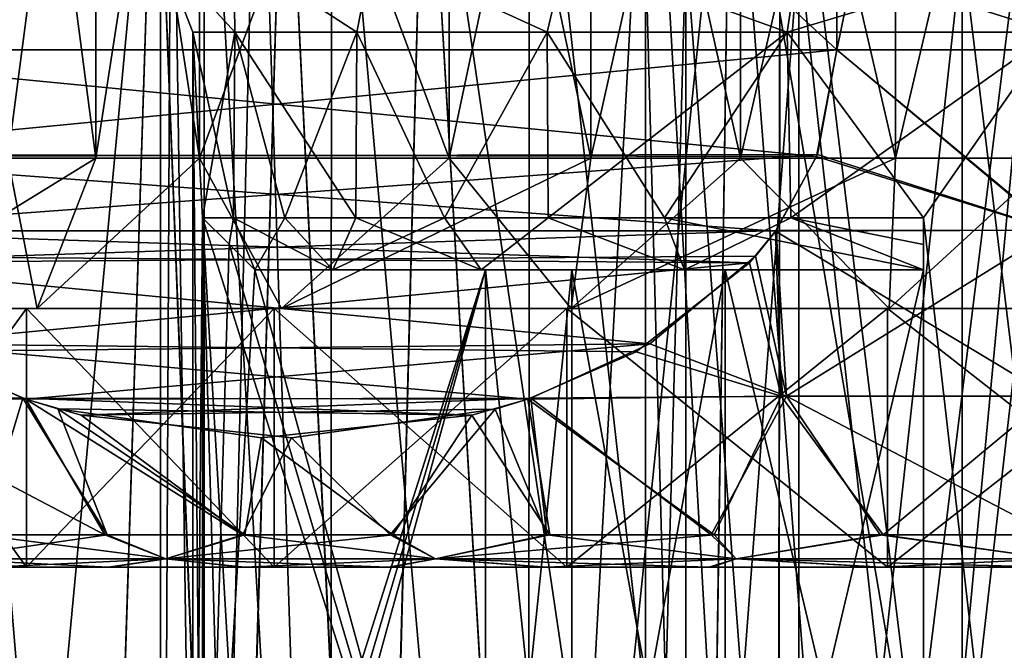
# Model space of a CAD drawing. Header units: metres. Extents: x -90 to 90, y -173 to 74.
# Tile 506 of 564: x 52.01 to 59.62, y 23.36 to 28.23. Entities that reach past the tile are written whole.
import ezdxf

# ---------------------------------------------------------------- set-up
doc = ezdxf.new("R2010")
doc.units = ezdxf.units.M
doc.layers.add('solid_509418_01', color=7, linetype='CONTINUOUS')

msp = doc.modelspace()

# ---------------------------------------------------------------- linework, layer by layer
at = {"layer": 'solid_509418_01'}
for points in [[(49.669872, 28, 7.892305), (58.330128, 36, 12.892304), (49.669872, 36, 7.892305)], [(49.669872, 28, 7.892305), (58.330128, 28, 12.892304), (58.330128, 36, 12.892304)], [(58.330128, 28, -12.892304), (49.669872, 36, -7.892305), (58.330128, 36, -12.892304)], [(58.330128, 28, -12.892304), (49.669872, 28, -7.892305), (49.669872, 36, -7.892305)], [(60, 28, 13), (60, 36, 13), (58.330128, 36, 12.892304)], [(58.330128, 28, 12.892304), (60, 28, 13), (58.330128, 36, 12.892304)], [(58.330128, 28, -12.892304), (58.330128, 36, -12.892304), (60, 36, -13)], [(60, 28, -13), (58.330128, 28, -12.892304), (60, 36, -13)], [(51.921394, 27.162001, 4.638391), (51.92123, 32.338001, 4.638105), (52.600082, 32.337997, 5.6586)], [(51.921291, 27.162001, -4.638212), (52.600166, 27.162001, -5.658709), (51.921726, 32.337997, -4.638971)], [(52.600281, 27.162003, 5.658859), (51.921394, 27.162001, 4.638391), (52.600082, 32.337997, 5.6586)], [(52.600166, 27.162001, -5.658709), (52.600639, 32.337997, -5.659327), (51.921726, 32.337997, -4.638971)], [(52.600281, 27.162003, 5.658859), (52.600082, 32.337997, 5.6586), (53.403477, 32.338001, 6.577569)], [(52.600166, 27.162001, -5.658709), (53.403587, 27.162001, -6.577681), (52.600639, 32.337997, -5.659327)], [(53.403709, 27.162001, 6.577804), (52.600281, 27.162003, 5.658859), (53.403477, 32.338001, 6.577569)], [(53.403587, 27.162001, -6.577681), (53.404068, 32.338001, -6.578163), (52.600639, 32.337997, -5.659327)], [(53.403709, 27.162001, 6.577804), (53.403477, 32.338001, 6.577569), (55.331738, 32.338001, 8.06138)], [(53.403587, 27.162001, -6.577681), (55.331936, 27.161999, -8.061497), (53.404068, 32.338001, -6.578163)], [(55.332092, 27.161999, 8.061587), (53.403709, 27.162001, 6.577804), (55.331738, 32.338001, 8.06138)], [(55.331936, 27.161999, -8.061497), (55.332489, 32.338001, -8.061817), (53.404068, 32.338001, -6.578163)], [(55.332092, 27.161999, 8.061587), (55.331738, 32.338001, 8.06138), (56.427032, 32.338001, 8.603049)], [(55.331936, 27.161999, -8.061497), (56.427277, 27.162001, -8.60315), (55.332489, 32.338001, -8.061817)], [(56.427448, 27.162001, 8.603221), (55.332092, 27.161999, 8.061587), (56.427032, 32.338001, 8.603049)], [(56.427277, 27.162001, -8.60315), (56.427856, 32.338001, -8.603392), (55.332489, 32.338001, -8.061817)], [(56.427448, 27.162001, 8.603221), (56.427032, 32.338001, 8.603049), (57.5839, 32.338001, 8.996721)], [(56.427277, 27.162001, -8.60315), (57.584179, 27.162001, -8.996797), (56.427856, 32.338001, -8.603392)], [(57.584358, 27.162001, 8.996844), (56.427448, 27.162001, 8.603221), (57.5839, 32.338001, 8.996721)], [(57.584179, 27.162001, -8.996797), (57.584755, 32.338001, -8.996951), (56.427856, 32.338001, -8.603392)], [(57.584358, 27.162001, 8.996844), (57.5839, 32.338001, 8.996721), (58.781506, 32.338001, 9.235465)], [(57.584179, 27.162001, -8.996797), (58.781818, 27.162001, -9.235506), (57.584755, 32.338001, -8.996951)], [(58.781998, 27.162001, 9.23553), (57.584358, 27.162001, 8.996844), (58.781506, 32.338001, 9.235465)], [(58.781818, 27.162001, -9.235506), (58.782372, 32.338001, -9.235579), (57.584755, 32.338001, -8.996951)], [(58.781998, 27.162001, 9.23553), (58.781506, 32.338001, 9.235465), (59.999569, 32.338001, 9.3155)], [(58.781818, 27.162001, -9.235506), (59.999912, 27.162001, -9.3155), (58.782372, 32.338001, -9.235579)], [(60.000088, 27.162001, 9.3155), (58.781998, 27.162001, 9.23553), (59.999569, 32.338001, 9.3155)], [(59.999912, 27.162001, -9.3155), (60.000431, 32.338001, -9.3155), (58.782372, 32.338001, -9.235579)], [(53.185318, 31, 1.081715), (53.43795, 13.8, 2.132757), (53.099998, 13.8)], [(53.185177, 31, -1.080829), (53.099998, 13.8), (53.43795, 13.8, -2.132757)], [(53.099998, 31, 0.000445), (53.185318, 31, 1.081715), (53.099998, 13.8)], [(53.185177, 31, -1.080829), (53.099998, 31, 0.000445), (53.099998, 13.8)], [(53.438923, 31, -2.135944), (53.185177, 31, -1.080829), (53.43795, 13.8, -2.132757)], [(53.185318, 31, 1.081715), (53.439205, 31, 2.136813), (53.43795, 13.8, 2.132757)], [(53.855694, 31, 3.139663), (54.418068, 13.8, 4.055875), (53.43795, 13.8, 2.132757)], [(53.439205, 31, 2.136813), (53.855694, 31, 3.139663), (53.43795, 13.8, 2.132757)], [(53.438923, 31, -2.135944), (53.43795, 13.8, -2.132757), (54.418068, 13.8, -4.055875)], [(53.855278, 31, -3.138854), (53.438923, 31, -2.135944), (54.418068, 13.8, -4.055875)], [(54.423149, 31.000002, -4.063094), (53.855278, 31, -3.138854), (54.418068, 13.8, -4.055875)], [(53.855694, 31, 3.139663), (54.423656, 31.000002, 4.063793), (54.418068, 13.8, 4.055875)], [(54.423656, 31.000002, 4.063793), (55.944126, 13.8, 5.581933), (54.418068, 13.8, 4.055875)], [(54.423149, 31.000002, -4.063094), (54.418068, 13.8, -4.055875), (55.944126, 13.8, -5.581933)], [(55.953003, 30.999994, -5.588542), (54.423149, 31.000002, -4.063094), (55.944126, 13.8, -5.581933)], [(54.423656, 31.000002, 4.063793), (55.953777, 30.999996, 5.589104), (55.944126, 13.8, 5.581933)], [(56.884823, 31.000002, 6.156758), (57.867241, 13.8, 6.56205), (55.944126, 13.8, 5.581933)], [(55.953777, 30.999996, 5.589104), (56.884823, 31.000002, 6.156758), (55.944126, 13.8, 5.581933)], [(55.953003, 30.999994, -5.588542), (55.944126, 13.8, -5.581933), (57.867241, 13.8, -6.56205)], [(56.883896, 31.000004, -6.15629), (55.953003, 30.999994, -5.588542), (57.867241, 13.8, -6.56205)], [(57.892029, 30.999996, -6.570118), (56.883896, 31.000004, -6.15629), (57.867241, 13.8, -6.56205)], [(56.884823, 31.000002, 6.156758), (57.892887, 30.999996, 6.570394), (57.867241, 13.8, 6.56205)], [(57.867241, 13.8, 6.56205), (60, 31, 6.9), (60, 13.8, 6.9)], [(57.892887, 30.999996, 6.570394), (60, 31, 6.9), (57.867241, 13.8, 6.56205)], [(57.892029, 30.999996, -6.570118), (57.867241, 13.8, -6.56205), (60, 13.8, -6.9)], [(57.892029, 30.999996, -6.570118), (60, 13.8, -6.9), (60, 31, -6.9)], [(51.692265, 15.961881, -6.384322), (51.382004, 30.5, -5.958874), (53.060799, 30.5, -7.85019)], [(52.593735, 15.961881, 7.411157), (53.060852, 30.5, 7.850239), (51.38205, 30.5, 5.958935)], [(51.689163, 15.961881, 6.38028), (52.593735, 15.961881, 7.411157), (51.38205, 30.5, 5.958935)], [(52.597412, 15.961881, -7.414829), (51.692265, 15.961881, -6.384322), (53.060799, 30.5, -7.85019)], [(52.593735, 15.961881, 7.411157), (53.625202, 15.961881, 8.315045), (53.060852, 30.5, 7.850239)], [(53.62952, 15.961881, -8.318354), (52.597412, 15.961881, -7.414829), (53.060799, 30.5, -7.85019)], [(53.62952, 15.961881, -8.318354), (53.060799, 30.5, -7.85019), (54.059074, 30.5, -8.630378)], [(53.625202, 15.961881, 8.315045), (54.059139, 30.5, 8.630422), (53.060852, 30.5, 7.850239)], [(53.625202, 15.961881, 8.315045), (54.765896, 15.961881, 9.076462), (54.059139, 30.5, 8.630422)], [(54.770065, 15.961881, -9.078865), (53.62952, 15.961881, -8.318354), (54.059074, 30.5, -8.630378)], [(54.770065, 15.961881, -9.078865), (54.059074, 30.5, -8.630378), (55.144958, 30.5, -9.284749)], [(54.765896, 15.961881, 9.076462), (55.145027, 30.5, 9.284785), (54.059139, 30.5, 8.630422)], [(54.765896, 15.961881, 9.076462), (55.996326, 15.961881, 9.682386), (55.145027, 30.5, 9.284785)], [(55.999039, 15.961881, -9.683507), (54.770065, 15.961881, -9.078865), (55.144958, 30.5, -9.284749)], [(55.999039, 15.961881, -9.683507), (55.144958, 30.5, -9.284749), (57.509415, 30.499996, -10.17718)], [(57.2948, 15.961881, 10.122248), (57.509468, 30.499996, 10.177193), (55.145027, 30.5, 9.284785)], [(55.996326, 15.961881, 9.682386), (57.2948, 15.961881, 10.122248), (55.145027, 30.5, 9.284785)], [(57.296467, 15.961881, -10.122693), (55.999039, 15.961881, -9.683507), (57.509415, 30.499996, -10.17718)], [(57.2948, 15.961881, 10.122248), (58.635685, 15.961881, 10.388294), (57.509468, 30.499996, 10.177193)], [(58.636555, 15.961881, -10.388408), (57.296467, 15.961881, -10.122693), (57.509415, 30.499996, -10.17718)], [(58.636555, 15.961881, -10.388408), (57.509415, 30.499996, -10.17718), (60, 30.5, -10.4775)], [(60, 15.961881, 10.4775), (60, 30.5, 10.4775), (57.509468, 30.499996, 10.177193)], [(58.635685, 15.961881, 10.388294), (60, 15.961881, 10.4775), (57.509468, 30.499996, 10.177193)], [(58.636555, 15.961881, -10.388408), (60, 30.5, -10.4775), (60, 15.961881, -10.4775)], [(56.849998, 28.799999), (56.849998, 17.299999), (57.162048, 17.299999, -1.366794)], [(57.162048, 28.799999, 1.366794), (57.162048, 17.299999, 1.366794), (56.849998, 17.299999)], [(56.849998, 28.799999), (57.162048, 28.799999, 1.366794), (56.849998, 17.299999)], [(57.162048, 28.799999, -1.366794), (56.849998, 28.799999), (57.162048, 17.299999, -1.366794)], [(57.162048, 28.799999, -1.366794), (57.162048, 17.299999, -1.366794), (58.035828, 17.299999, -2.462604)], [(57.162048, 28.799999, -1.366794), (58.035828, 17.299999, -2.462604), (58.035828, 28.799999, -2.462604)], [(58.035828, 28.799999, 2.462604), (58.035828, 17.299999, 2.462604), (57.162048, 17.299999, 1.366794)], [(57.162048, 28.799999, 1.366794), (58.035828, 28.799999, 2.462604), (57.162048, 17.299999, 1.366794)], [(58.035828, 28.799999, -2.462604), (58.035828, 17.299999, -2.462604), (59.299309, 17.299999, -3.071033)], [(58.035828, 28.799999, -2.462604), (59.299309, 17.299999, -3.071033), (59.299309, 28.799999, -3.071033)], [(59.299309, 28.799999, 3.071033), (59.299309, 17.299999, 3.071033), (58.035828, 17.299999, 2.462604)], [(58.035828, 28.799999, 2.462604), (59.299309, 28.799999, 3.071033), (58.035828, 17.299999, 2.462604)], [(59.299309, 28.799999, -3.071033), (59.299309, 17.299999, -3.071033), (60.700691, 17.299999, -3.071033)], [(59.299309, 28.799999, -3.071033), (60.700691, 17.299999, -3.071033), (60.700691, 28.799999, -3.071033)], [(60.700691, 28.799999, 3.071033), (60.700691, 17.299999, 3.071033), (59.299309, 17.299999, 3.071033)], [(59.299309, 28.799999, 3.071033), (60.700691, 28.799999, 3.071033), (59.299309, 17.299999, 3.071033)], [(53.11132, 28.753868, 0.990443), (53.349998, 28.136932), (53.675472, 28.136932, 2.054963)], [(53.11132, 28.753868, -0.990443), (53.675472, 28.136932, -2.054963), (53.349998, 28.136932)], [(53.11132, 28.753868, -0.990443), (53.349998, 28.136932), (53.11132, 28.753868, 0.990443)], [(53.11132, 28.753868, 0.990443), (53.675472, 28.136932, 2.054963), (53.669399, 28.753868, 2.891088)], [(53.669399, 28.753868, -2.891088), (53.675472, 28.136932, -2.054963), (53.11132, 28.753868, -0.990443)], [(53.669399, 28.753868, 2.891088), (53.675472, 28.136932, 2.054963), (54.620037, 28.136932, 3.908772)], [(53.669399, 28.753868, 2.891088), (54.620037, 28.136932, 3.908772), (54.740349, 28.753868, 4.557515)], [(53.669399, 28.753868, -2.891088), (54.620037, 28.136932, -3.908772), (53.675472, 28.136932, -2.054963)], [(54.740349, 28.753868, -4.557515), (54.620037, 28.136932, -3.908772), (53.669399, 28.753868, -2.891088)], [(54.740349, 28.753868, 4.557515), (54.620037, 28.136932, 3.908772), (56.091228, 28.136932, 5.379963)], [(54.740349, 28.753868, -4.557515), (56.091228, 28.136932, -5.379963), (54.620037, 28.136932, -3.908772)], [(54.740349, 28.753868, 4.557515), (56.091228, 28.136932, 5.379963), (56.2374, 28.753868, 5.854719)], [(56.2374, 28.753868, -5.854719), (56.091228, 28.136932, -5.379963), (54.740349, 28.753868, -4.557515)], [(56.2374, 28.753868, 5.854719), (56.091228, 28.136932, 5.379963), (57.945038, 28.136932, 6.324526)], [(56.2374, 28.753868, -5.854719), (57.945038, 28.136932, -6.324526), (56.091228, 28.136932, -5.379963)], [(56.2374, 28.753868, 5.854719), (57.945038, 28.136932, 6.324526), (58.039276, 28.753868, 6.677609)], [(58.039276, 28.753868, -6.677609), (57.945038, 28.136932, -6.324526), (56.2374, 28.753868, -5.854719)], [(58.039276, 28.753868, 6.677609), (57.945038, 28.136932, 6.324526), (60, 28.136932, 6.65)], [(60, 28.753868, -6.959518), (60, 28.136932, -6.65), (57.945038, 28.136932, -6.324526)], [(60, 28.753868, -6.959518), (57.945038, 28.136932, -6.324526), (58.039276, 28.753868, -6.677609)], [(58.039276, 28.753868, 6.677609), (60, 28.136932, 6.65), (60, 28.753868, 6.959518)], [(53.425617, 19.399994, 1), (53.349998, 28.136932), (53.349998, 17.963068)], [(53.425617, 26.700006, -1), (53.349998, 17.963068), (53.349998, 28.136932)], [(53.664326, 26.700006, 2.020334), (53.675472, 28.136932, 2.054963), (53.349998, 28.136932)], [(53.425617, 19.399994, 1), (53.425617, 26.700006, 1), (53.349998, 28.136932)], [(53.664326, 26.700006, 2.020334), (53.349998, 28.136932), (53.425617, 26.700006, 1)], [(53.425617, 26.700006, -1), (53.349998, 28.136932), (53.675472, 28.136932, -2.054963)], [(53.664314, 26.700006, -2.020291), (53.425617, 26.700006, -1), (53.675472, 28.136932, -2.054963)], [(54.063164, 26.700006, -2.996078), (53.664314, 26.700006, -2.020291), (53.675472, 28.136932, -2.054963)], [(53.664326, 26.700006, 2.020334), (54.06319, 26.700006, 2.99613), (53.675472, 28.136932, 2.054963)], [(54.611973, 26.700006, 3.897648), (54.620037, 28.136932, 3.908772), (53.675472, 28.136932, 2.054963)], [(54.06319, 26.700006, 2.99613), (54.611973, 26.700006, 3.897648), (53.675472, 28.136932, 2.054963)], [(54.063164, 26.700006, -2.996078), (53.675472, 28.136932, -2.054963), (54.620037, 28.136932, -3.908772)], [(54.611942, 26.700006, -3.897608), (54.063164, 26.700006, -2.996078), (54.620037, 28.136932, -3.908772)], [(55.295723, 26.700006, -4.700242), (54.611942, 26.700006, -3.897608), (54.620037, 28.136932, -3.908772)], [(54.611973, 26.700006, 3.897648), (55.295746, 26.700006, 4.700264), (54.620037, 28.136932, 3.908772)], [(55.295746, 26.700006, 4.700264), (56.091228, 28.136932, 5.379963), (54.620037, 28.136932, 3.908772)], [(55.295723, 26.700006, -4.700242), (54.620037, 28.136932, -3.908772), (56.091228, 28.136932, -5.379963)], [(56.097614, 26.700006, -5.384596), (55.295723, 26.700006, -4.700242), (56.091228, 28.136932, -5.379963)], [(55.295746, 26.700006, 4.700264), (56.09763, 26.700006, 5.384609), (56.091228, 28.136932, 5.379963)], [(56.997791, 26.700006, 5.933737), (57.945038, 28.136932, 6.324526), (56.091228, 28.136932, 5.379963)], [(56.09763, 26.700006, 5.384609), (56.997791, 26.700006, 5.933737), (56.091228, 28.136932, 5.379963)], [(56.097614, 26.700006, -5.384596), (56.091228, 28.136932, -5.379963), (57.945038, 28.136932, -6.324526)], [(56.997776, 26.700006, -5.933731), (56.097614, 26.700006, -5.384596), (57.945038, 28.136932, -6.324526)], [(57.973438, 26.700006, -6.333683), (56.997776, 26.700006, -5.933731), (57.945038, 28.136932, -6.324526)], [(56.997791, 26.700006, 5.933737), (57.973446, 26.700006, 6.333686), (57.945038, 28.136932, 6.324526)], [(59, 26.700006, 6.574382), (60, 28.136932, 6.65), (57.945038, 28.136932, 6.324526)], [(57.973446, 26.700006, 6.333686), (59, 26.700006, 6.574382), (57.945038, 28.136932, 6.324526)], [(57.973438, 26.700006, -6.333683), (57.945038, 28.136932, -6.324526), (60, 28.136932, -6.65)], [(57.973438, 26.700006, -6.333683), (60, 28.136932, -6.65), (59, 26.700006, -6.574382)], [(59, 26.700006, 6.574382), (60, 17.963068, 6.65), (60, 28.136932, 6.65)], [(59, 19.399994, -6.574382), (60, 28.136932, -6.65), (60, 17.963068, -6.65)], [(59, 19.399994, -6.574382), (59, 26.700006, -6.574382), (60, 28.136932, -6.65)], [(49.826874, 27.17421, 7.982948), (58.330128, 28, 12.892304), (49.669872, 28, 7.892305)], [(58.173267, 27.174551, -12.801743), (49.669872, 28, -7.892305), (58.330128, 28, -12.892304)], [(49.820816, 27.190025, -7.979452), (49.669872, 28, -7.892305), (58.173267, 27.174551, -12.801743)], [(58.178989, 27.189516, 12.805046), (58.330128, 28, 12.892304), (49.826874, 27.17421, 7.982948)], [(59.995228, 26.60667, -12.80194), (58.173267, 27.174551, -12.801743), (58.330128, 28, -12.892304)], [(58.178989, 27.189516, 12.805046), (60.004772, 26.60667, 12.80194), (58.330128, 28, 12.892304)], [(60.004772, 26.60667, 12.80194), (60, 28, 13), (58.330128, 28, 12.892304)], [(59.995228, 26.60667, -12.80194), (58.330128, 28, -12.892304), (60, 28, -13)], [(49.820816, 27.190025, -7.979452), (58.173267, 27.174551, -12.801743), (57.856495, 26.598705, -12.618853)], [(49.820816, 27.190025, -7.979452), (57.856495, 26.598705, -12.618853), (50.139805, 26.604099, -8.16362)], [(58.178989, 27.189516, 12.805046), (49.826874, 27.17421, 7.982948), (50.143372, 26.598894, 8.165679)], [(58.178989, 27.189516, 12.805046), (50.143372, 26.598894, 8.165679), (57.860184, 26.604078, 12.620982)], [(59.995228, 26.60667, -12.80194), (57.856495, 26.598705, -12.618853), (58.173267, 27.174551, -12.801743)], [(58.178989, 27.189516, 12.805046), (57.860184, 26.604078, 12.620982), (60.004772, 26.60667, 12.80194)], [(51.921291, 27.162001, -4.638212), (50.709175, 26, -4.842931), (52.147121, 26, -6.936195)], [(52.600281, 27.162003, 5.658859), (52.147243, 26, 6.936333), (50.709274, 26, 4.843123)], [(52.600281, 27.162003, 5.658859), (50.709274, 26, 4.843123), (51.921394, 27.162001, 4.638391)], [(51.921291, 27.162001, -4.638212), (52.147121, 26, -6.936195), (52.600166, 27.162001, -5.658709)], [(53.403587, 27.162001, -6.577681), (52.147121, 26, -6.936195), (54.036285, 26, -8.614626)], [(52.600166, 27.162001, -5.658709), (52.147121, 26, -6.936195), (53.403587, 27.162001, -6.577681)], [(53.403709, 27.162001, 6.577804), (52.147243, 26, 6.936333), (52.600281, 27.162003, 5.658859)], [(53.403709, 27.162001, 6.577804), (54.036434, 26, 8.614727), (52.147243, 26, 6.936333)], [(53.403587, 27.162001, -6.577681), (54.036285, 26, -8.614626), (55.331936, 27.161999, -8.061497)], [(55.332092, 27.161999, 8.061587), (54.036434, 26, 8.614727), (53.403709, 27.162001, 6.577804)], [(55.331936, 27.161999, -8.061497), (54.036285, 26, -8.614626), (56.276524, 26, -9.793424)], [(56.427448, 27.162001, 8.603221), (56.276699, 26, 9.79349), (54.036434, 26, 8.614727)], [(56.427448, 27.162001, 8.603221), (54.036434, 26, 8.614727), (55.332092, 27.161999, 8.061587)], [(55.331936, 27.161999, -8.061497), (56.276524, 26, -9.793424), (56.427277, 27.162001, -8.60315)], [(57.584179, 27.162001, -8.996797), (56.276524, 26, -9.793424), (58.734268, 26, -10.400743)], [(56.427277, 27.162001, -8.60315), (56.276524, 26, -9.793424), (57.584179, 27.162001, -8.996797)], [(58.781998, 27.162001, 9.23553), (58.734447, 26, 10.400765), (56.276699, 26, 9.79349)], [(57.584358, 27.162001, 8.996844), (56.276699, 26, 9.79349), (56.427448, 27.162001, 8.603221)], [(58.781998, 27.162001, 9.23553), (56.276699, 26, 9.79349), (57.584358, 27.162001, 8.996844)], [(57.584179, 27.162001, -8.996797), (58.734268, 26, -10.400743), (58.781818, 27.162001, -9.235506)], [(59.999912, 27.162001, -9.3155), (58.734268, 26, -10.400743), (61.265553, 26, -10.400765)], [(58.781818, 27.162001, -9.235506), (58.734268, 26, -10.400743), (59.999912, 27.162001, -9.3155)], [(60.000088, 27.162001, 9.3155), (61.265732, 26, 10.400743), (58.734447, 26, 10.400765)], [(60.000088, 27.162001, 9.3155), (58.734447, 26, 10.400765), (58.781998, 27.162001, 9.23553)], [(53.425617, 26.700006, -1), (53.425617, 19.399994, -1), (53.349998, 17.963068)], [(53.63131, 26.496727, 1), (53.425617, 26.700006, 1), (53.425617, 19.399994, 1)], [(53.664326, 26.700006, 2.020334), (53.425617, 26.700006, 1), (53.63131, 26.496727, 1)], [(53.631088, 19.603056, -1), (53.425617, 19.399994, -1), (53.425617, 26.700006, -1)], [(53.631184, 26.496851, -1), (53.425617, 26.700006, -1), (53.664314, 26.700006, -2.020291)], [(55.612518, 19.799999, -1), (53.830517, 19.799999, -1), (53.425617, 26.700006, -1)], [(53.631088, 19.603056, -1), (53.425617, 26.700006, -1), (53.830517, 19.799999, -1)], [(53.631184, 26.496851, -1), (55.612518, 19.799999, -1), (53.425617, 26.700006, -1)], [(53.631184, 26.496851, -1), (53.664314, 26.700006, -2.020291), (53.830517, 26.299999, -1)], [(53.63131, 26.496727, 1), (53.830517, 26.299999, 1), (53.664326, 26.700006, 2.020334)], [(53.830517, 26.299999, -1), (53.664314, 26.700006, -2.020291), (54.063164, 26.700006, -2.996078)], [(54.43433, 26.299999, 2.843435), (54.06319, 26.700006, 2.99613), (53.664326, 26.700006, 2.020334)], [(54.43433, 26.299999, 2.843435), (53.664326, 26.700006, 2.020334), (53.830517, 26.299999, 1)], [(53.830517, 26.299999, -1), (54.063164, 26.700006, -2.996078), (54.434277, 26.299999, -2.843322)], [(54.434277, 26.299999, -2.843322), (54.063164, 26.700006, -2.996078), (54.611942, 26.700006, -3.897608)], [(54.43433, 26.299999, 2.843435), (54.611973, 26.700006, 3.897648), (54.06319, 26.700006, 2.99613)], [(54.434277, 26.299999, -2.843322), (54.611942, 26.700006, -3.897608), (55.295723, 26.700006, -4.700242)], [(54.434277, 26.299999, -2.843322), (55.295723, 26.700006, -4.700242), (55.579052, 26.299999, -4.417811)], [(55.579155, 26.299999, 4.417914), (54.611973, 26.700006, 3.897648), (54.43433, 26.299999, 2.843435)], [(55.579155, 26.299999, 4.417914), (55.295746, 26.700006, 4.700264), (54.611973, 26.700006, 3.897648)], [(55.579052, 26.299999, -4.417811), (55.295723, 26.700006, -4.700242), (56.097614, 26.700006, -5.384596)], [(55.579155, 26.299999, 4.417914), (56.09763, 26.700006, 5.384609), (55.295746, 26.700006, 4.700264)], [(55.579052, 26.299999, -4.417811), (56.097614, 26.700006, -5.384596), (57.151707, 26.299999, -5.563205)], [(57.151794, 26.299999, 5.563251), (56.09763, 26.700006, 5.384609), (55.579155, 26.299999, 4.417914)], [(57.151707, 26.299999, -5.563205), (56.097614, 26.700006, -5.384596), (56.997776, 26.700006, -5.933731)], [(57.151794, 26.299999, 5.563251), (56.997791, 26.700006, 5.933737), (56.09763, 26.700006, 5.384609)], [(57.151707, 26.299999, -5.563205), (56.997776, 26.700006, -5.933731), (57.973438, 26.700006, -6.333683)], [(59, 26.299999, 6.169481), (57.973446, 26.700006, 6.333686), (56.997791, 26.700006, 5.933737)], [(59, 26.299999, 6.169481), (56.997791, 26.700006, 5.933737), (57.151794, 26.299999, 5.563251)], [(57.151707, 26.299999, -5.563205), (57.973438, 26.700006, -6.333683), (59, 26.299999, -6.169481)], [(57.973438, 26.700006, -6.333683), (59, 26.700006, -6.574382), (59, 26.495998, -6.367952)], [(59, 26.495998, -6.367952), (59, 26.299999, -6.169481), (57.973438, 26.700006, -6.333683)], [(59, 26.49575, 6.367701), (59, 26.700006, 6.574382), (57.973446, 26.700006, 6.333686)], [(59, 26.49575, 6.367701), (57.973446, 26.700006, 6.333686), (59, 26.299999, 6.169481)], [(59, 26.700006, 6.574382), (59, 19.399994, 6.574382), (60, 17.963068, 6.65)], [(59, 19.604002, 6.367952), (59, 19.399994, 6.574382), (59, 26.700006, 6.574382)], [(59, 19.799999, 4.387482), (59, 19.799999, 6.169481), (59, 26.700006, 6.574382)], [(59, 19.604002, 6.367952), (59, 26.700006, 6.574382), (59, 19.799999, 6.169481)], [(59, 26.49575, 6.367701), (59, 19.799999, 4.387482), (59, 26.700006, 6.574382)], [(59, 26.495998, -6.367952), (59, 26.700006, -6.574382), (59, 19.399994, -6.574382)], [(50.139805, 26.604099, -8.16362), (57.856495, 26.598705, -12.618853), (57.655529, 26.352173, -12.502825)], [(50.297344, 26.405472, -8.254576), (50.139805, 26.604099, -8.16362), (57.655529, 26.352173, -12.502825)], [(57.860184, 26.604078, 12.620982), (50.143372, 26.598894, 8.165679), (50.343479, 26.353275, 8.281211)], [(57.701805, 26.404497, 12.529544), (57.860184, 26.604078, 12.620982), (50.343479, 26.353275, 8.281211)], [(57.655529, 26.352173, -12.502825), (57.856495, 26.598705, -12.618853), (57.898895, 25.321339, -12.039982)], [(57.701805, 26.404497, 12.529544), (57.939632, 25.321339, 12.04702), (57.860184, 26.604078, 12.620982)], [(59.995228, 26.60667, -12.80194), (59.979328, 25.321339, -12.221922), (57.856495, 26.598705, -12.618853)], [(57.856495, 26.598705, -12.618853), (59.979328, 25.321339, -12.221922), (57.898895, 25.321339, -12.039982)], [(57.860184, 26.604078, 12.620982), (57.939632, 25.321339, 12.04702), (60.004772, 26.60667, 12.80194)], [(60.004772, 26.60667, 12.80194), (57.939632, 25.321339, 12.04702), (60.020672, 25.321339, 12.221922)], [(53.63131, 26.496727, 1), (53.425617, 19.399994, 1), (53.830517, 26.299999, 1)], [(53.631184, 26.496851, -1), (53.830517, 26.299999, -1), (55.612518, 19.799999, -1)], [(59, 26.495998, -6.367952), (59, 19.399994, -6.574382), (59, 26.299999, -6.169481)], [(59, 26.49575, 6.367701), (59, 26.299999, 6.169481), (59, 19.799999, 4.387482)], [(51.115311, 25.727339, -8.72683), (50.297344, 26.405472, -8.254576), (57.655529, 26.352173, -12.502825)], [(56.882854, 25.726233, 12.056722), (57.701805, 26.404497, 12.529544), (50.343479, 26.353275, 8.281211)], [(56.882854, 25.726233, 12.056722), (50.343479, 26.353275, 8.281211), (51.218288, 25.667105, 8.786283)], [(51.115311, 25.727339, -8.72683), (57.655529, 26.352173, -12.502825), (56.779255, 25.66572, -11.996909)], [(56.779255, 25.66572, -11.996909), (57.655529, 26.352173, -12.502825), (57.898895, 25.321339, -12.039982)], [(56.882854, 25.726233, 12.056722), (57.939632, 25.321339, 12.04702), (57.701805, 26.404497, 12.529544)], [(55.612518, 26.299999, 1), (53.830517, 26.299999, 1), (53.425617, 19.399994, 1)], [(53.6311, 19.603064, 1), (55.612518, 26.299999, 1), (53.425617, 19.399994, 1)], [(53.6311, 19.603064, 1), (53.830517, 19.799999, 1), (55.612518, 26.299999, 1)], [(55.612518, 26.299999, -1), (53.830517, 26.299999, -1), (54.434277, 26.299999, -2.843322)], [(55.612518, 19.799999, -1), (53.830517, 26.299999, -1), (55.612518, 26.299999, -1)], [(56.281666, 26.299999, 2.53456), (54.43433, 26.299999, 2.843435), (53.830517, 26.299999, 1)], [(55.612518, 26.299999, 1), (56.281666, 26.299999, 2.53456), (53.830517, 26.299999, 1)], [(55.612518, 19.799999, 1), (55.612518, 26.299999, 1), (53.830517, 19.799999, 1)], [(57.465439, 26.299999, -3.718333), (54.434277, 26.299999, -2.843322), (55.579052, 26.299999, -4.417811)], [(56.281666, 26.299999, -2.53456), (55.612518, 26.299999, -1), (54.434277, 26.299999, -2.843322)], [(57.465439, 26.299999, -3.718333), (56.281666, 26.299999, -2.53456), (54.434277, 26.299999, -2.843322)], [(59, 26.299999, 4.387482), (55.579155, 26.299999, 4.417914), (54.43433, 26.299999, 2.843435)], [(57.465439, 26.299999, 3.718333), (59, 26.299999, 4.387482), (54.43433, 26.299999, 2.843435)], [(56.281666, 26.299999, 2.53456), (57.465439, 26.299999, 3.718333), (54.43433, 26.299999, 2.843435)], [(59, 26.299999, -4.387482), (55.579052, 26.299999, -4.417811), (57.151707, 26.299999, -5.563205)], [(59, 26.299999, -4.387482), (57.465439, 26.299999, -3.718333), (55.579052, 26.299999, -4.417811)], [(59, 26.299999, 6.169481), (57.151794, 26.299999, 5.563251), (55.579155, 26.299999, 4.417914)], [(59, 26.299999, 4.387482), (59, 26.299999, 6.169481), (55.579155, 26.299999, 4.417914)], [(55.612518, 19.799999, -1), (55.612518, 26.299999, -1), (56.281666, 26.299999, -2.53456)], [(55.612518, 19.799999, -1), (56.281666, 26.299999, -2.53456), (56.281666, 19.799999, -2.53456)], [(56.281666, 19.799999, 2.53456), (56.281666, 26.299999, 2.53456), (55.612518, 26.299999, 1)], [(56.281666, 19.799999, 2.53456), (55.612518, 26.299999, 1), (55.612518, 19.799999, 1)], [(56.281666, 19.799999, -2.53456), (56.281666, 26.299999, -2.53456), (57.465439, 26.299999, -3.718333)], [(56.281666, 19.799999, -2.53456), (57.465439, 26.299999, -3.718333), (57.465439, 19.799999, -3.718333)], [(57.465439, 19.799999, 3.718333), (57.465439, 26.299999, 3.718333), (56.281666, 26.299999, 2.53456)], [(57.465439, 19.799999, 3.718333), (56.281666, 26.299999, 2.53456), (56.281666, 19.799999, 2.53456)], [(59, 26.299999, -4.387482), (57.151707, 26.299999, -5.563205), (59, 26.299999, -6.169481)], [(57.465439, 19.799999, -3.718333), (57.465439, 26.299999, -3.718333), (59, 26.299999, -4.387482)], [(57.465439, 19.799999, -3.718333), (59, 26.299999, -4.387482), (59, 19.799999, -4.387482)], [(59, 19.799999, 4.387482), (59, 26.299999, 4.387482), (57.465439, 26.299999, 3.718333)], [(59, 19.799999, 4.387482), (57.465439, 26.299999, 3.718333), (57.465439, 19.799999, 3.718333)], [(59, 26.299999, -4.387482), (59, 26.299999, -6.169481), (59, 19.399994, -6.574382)], [(59, 19.60425, -6.367701), (59, 26.299999, -4.387482), (59, 19.399994, -6.574382)], [(59, 19.799999, -4.387482), (59, 26.299999, -4.387482), (59, 19.799999, -6.169481)], [(59, 19.60425, -6.367701), (59, 19.799999, -6.169481), (59, 26.299999, -4.387482)], [(59, 19.799999, 4.387482), (59, 26.299999, 6.169481), (59, 26.299999, 4.387482)], [(50.614326, 26, -4.926338), (50.614326, 24, -4.926338), (52.066032, 24, -7.029331)], [(50.614326, 26, -4.926338), (52.066032, 24, -7.029331), (52.066032, 26, -7.029331)], [(52.066032, 26, 7.029331), (52.066032, 24, 7.029331), (50.614326, 24, 4.926338)], [(50.614326, 26, 4.926338), (52.066032, 26, 7.029331), (50.614326, 24, 4.926338)], [(52.147243, 26, 6.936333), (52.066032, 26, 7.029331), (50.614326, 26, 4.926338)], [(50.709274, 26, 4.843123), (52.147243, 26, 6.936333), (50.614326, 26, 4.926338)], [(52.147121, 26, -6.936195), (50.614326, 26, -4.926338), (52.066032, 26, -7.029331)], [(52.147121, 26, -6.936195), (50.709175, 26, -4.842931), (50.614326, 26, -4.926338)], [(52.066032, 26, -7.029331), (52.066032, 24, -7.029331), (53.978775, 24, -8.723756)], [(52.066032, 26, -7.029331), (53.978775, 24, -8.723756), (53.978775, 26, -8.723756)], [(53.978775, 26, 8.723756), (53.978775, 24, 8.723756), (52.066032, 24, 7.029331)], [(52.066032, 26, 7.029331), (53.978775, 26, 8.723756), (52.066032, 24, 7.029331)], [(54.036434, 26, 8.614727), (53.978775, 26, 8.723756), (52.066032, 26, 7.029331)], [(52.147243, 26, 6.936333), (54.036434, 26, 8.614727), (52.066032, 26, 7.029331)], [(54.036285, 26, -8.614626), (52.066032, 26, -7.029331), (53.978775, 26, -8.723756)], [(54.036285, 26, -8.614626), (52.147121, 26, -6.936195), (52.066032, 26, -7.029331)], [(53.978775, 26, -8.723756), (53.978775, 24, -8.723756), (56.241386, 24, -9.911188)], [(53.978775, 26, -8.723756), (56.241386, 24, -9.911188), (56.241386, 26, -9.911188)], [(56.241386, 26, 9.911188), (56.241386, 24, 9.911188), (53.978775, 24, 8.723756)], [(53.978775, 26, 8.723756), (56.241386, 26, 9.911188), (53.978775, 24, 8.723756)], [(56.276699, 26, 9.79349), (56.241386, 26, 9.911188), (53.978775, 26, 8.723756)], [(54.036434, 26, 8.614727), (56.276699, 26, 9.79349), (53.978775, 26, 8.723756)], [(56.276524, 26, -9.793424), (53.978775, 26, -8.723756), (56.241386, 26, -9.911188)], [(56.276524, 26, -9.793424), (54.036285, 26, -8.614626), (53.978775, 26, -8.723756)], [(56.241386, 26, -9.911188), (56.241386, 24, -9.911188), (58.722385, 24, -10.522661)], [(56.241386, 26, -9.911188), (58.722385, 24, -10.522661), (58.722385, 26, -10.522661)], [(58.722385, 26, 10.522661), (58.722385, 24, 10.522661), (56.241386, 24, 9.911188)], [(56.241386, 26, 9.911188), (58.722385, 26, 10.522661), (56.241386, 24, 9.911188)], [(58.734447, 26, 10.400765), (58.722385, 26, 10.522661), (56.241386, 26, 9.911188)], [(56.276699, 26, 9.79349), (58.734447, 26, 10.400765), (56.241386, 26, 9.911188)], [(58.734268, 26, -10.400743), (56.241386, 26, -9.911188), (58.722385, 26, -10.522661)], [(58.734268, 26, -10.400743), (56.276524, 26, -9.793424), (56.241386, 26, -9.911188)], [(58.722385, 26, -10.522661), (58.722385, 24, -10.522661), (61.277615, 24, -10.522661)], [(58.722385, 26, -10.522661), (61.277615, 24, -10.522661), (61.277615, 26, -10.522661)], [(61.277615, 26, 10.522661), (61.277615, 24, 10.522661), (58.722385, 24, 10.522661)], [(58.722385, 26, 10.522661), (61.277615, 26, 10.522661), (58.722385, 24, 10.522661)], [(58.734447, 26, 10.400765), (61.277615, 26, 10.522661), (58.722385, 26, 10.522661)], [(61.265553, 26, -10.400765), (58.722385, 26, -10.522661), (61.277615, 26, -10.522661)], [(61.265553, 26, -10.400765), (58.734268, 26, -10.400743), (58.722385, 26, -10.522661)], [(58.734447, 26, 10.400765), (61.265732, 26, 10.400743), (61.277615, 26, 10.522661)], [(51.115311, 25.727339, -8.72683), (52.036346, 25.305866, -9.258588), (50.610809, 25.321339, -7.824248)], [(51.115311, 25.727339, -8.72683), (55.940144, 25.29814, -11.512447), (52.036346, 25.305866, -9.258588)], [(51.115311, 25.727339, -8.72683), (56.779255, 25.66572, -11.996909), (55.940144, 25.29814, -11.512447)], [(51.218288, 25.667105, 8.786283), (50.629845, 25.321339, 7.847036), (52.059387, 25.298288, 9.271892)], [(56.882854, 25.726233, 12.056722), (51.218288, 25.667105, 8.786283), (52.059387, 25.298288, 9.271892)], [(56.882854, 25.726233, 12.056722), (52.059387, 25.298288, 9.271892), (55.963261, 25.305733, 11.525795)], [(56.779255, 25.66572, -11.996909), (57.898895, 25.321339, -12.039982), (55.940144, 25.29814, -11.512447)], [(56.882854, 25.726233, 12.056722), (55.963261, 25.305733, 11.525795), (57.939632, 25.321339, 12.04702)], [(51.718102, 24.25, -7.698225), (50.610809, 25.321339, -7.824248), (52.036346, 25.305866, -9.258588)], [(50.629845, 25.321339, 7.847036), (51.702408, 24.25, 7.681309), (52.670212, 24.25, 8.609687)], [(52.059387, 25.298288, 9.271892), (50.629845, 25.321339, 7.847036), (52.670212, 24.25, 8.609687)], [(52.68787, 24.25, -8.624689), (51.718102, 24.25, -7.698225), (52.036346, 25.305866, -9.258588)], [(52.036346, 25.305866, -9.258588), (55.940144, 25.29814, -11.512447), (55.50819, 25.175964, -11.26306)], [(52.036346, 25.305866, -9.258588), (55.50819, 25.175964, -11.26306), (52.30835, 25.223558, -9.415629)], [(52.68787, 24.25, -8.624689), (52.036346, 25.305866, -9.258588), (52.30835, 25.223558, -9.415629)], [(55.963261, 25.305733, 11.525795), (52.059387, 25.298288, 9.271892), (52.488605, 25.176748, 9.519702)], [(52.059387, 25.298288, 9.271892), (52.670212, 24.25, 8.609687), (53.734364, 24.25, 9.412456)], [(52.488605, 25.176748, 9.519702), (52.059387, 25.298288, 9.271892), (53.734364, 24.25, 9.412456)], [(55.963261, 25.305733, 11.525795), (52.488605, 25.176748, 9.519702), (55.688999, 25.222818, 11.367448)], [(56.109928, 24.25, -10.616961), (55.50819, 25.175964, -11.26306), (55.940144, 25.29814, -11.512447)], [(55.963261, 25.305733, 11.525795), (55.688999, 25.222818, 11.367448), (56.088543, 24.25, 10.609101)], [(57.380497, 24.25, -10.999578), (55.940144, 25.29814, -11.512447), (57.898895, 25.321339, -12.039982)], [(57.380497, 24.25, -10.999578), (56.109928, 24.25, -10.616961), (55.940144, 25.29814, -11.512447)], [(57.939632, 25.321339, 12.04702), (55.963261, 25.305733, 11.525795), (57.35828, 24.25, 10.994264)], [(55.963261, 25.305733, 11.525795), (56.088543, 24.25, 10.609101), (57.35828, 24.25, 10.994264)], [(57.939632, 25.321339, 12.04702), (57.35828, 24.25, 10.994264), (58.664616, 24.25, 11.228057)], [(58.687298, 24.25, -11.230732), (57.380497, 24.25, -10.999578), (57.898895, 25.321339, -12.039982)], [(58.687298, 24.25, -11.230732), (57.898895, 25.321339, -12.039982), (59.979328, 25.321339, -12.221922)], [(57.939632, 25.321339, 12.04702), (58.664616, 24.25, 11.228057), (59.988583, 24.25, 11.307183)], [(60.020672, 25.321339, 12.221922), (57.939632, 25.321339, 12.04702), (59.988583, 24.25, 11.307183)], [(60.011417, 24.25, -11.307183), (58.687298, 24.25, -11.230732), (59.979328, 25.321339, -12.221922)], [(52.30835, 25.223558, -9.415629), (55.50819, 25.175964, -11.26306), (53.882751, 25.001019, -10.324612)], [(53.753422, 24.25, -9.425114), (52.30835, 25.223558, -9.415629), (53.882751, 25.001019, -10.324612)], [(53.753422, 24.25, -9.425114), (52.68787, 24.25, -8.624689), (52.30835, 25.223558, -9.415629)], [(55.688999, 25.222818, 11.367448), (52.488605, 25.176748, 9.519702), (54.11412, 25.000965, 10.458193)], [(55.688999, 25.222818, 11.367448), (54.11412, 25.000965, 10.458193), (54.876141, 24.25, 10.079613)], [(55.688999, 25.222818, 11.367448), (54.876141, 24.25, 10.079613), (56.088543, 24.25, 10.609101)], [(54.11412, 25.000965, 10.458193), (52.488605, 25.176748, 9.519702), (53.734364, 24.25, 9.412456)], [(54.896404, 24.25, -10.089888), (53.882751, 25.001019, -10.324612), (55.50819, 25.175964, -11.26306)], [(56.109928, 24.25, -10.616961), (54.896404, 24.25, -10.089888), (55.50819, 25.175964, -11.26306)], [(54.11412, 25.000965, 10.458193), (53.734364, 24.25, 9.412456), (54.876141, 24.25, 10.079613)], [(54.896404, 24.25, -10.089888), (53.753422, 24.25, -9.425114), (53.882751, 25.001019, -10.324612)], [(53.142044, 24.064585, 8.599603), (51.702408, 24.25, 7.681309), (51.400398, 24.064585, 6.857954)], [(51.400398, 24.064585, -6.857954), (51.718102, 24.25, -7.698225), (52.68787, 24.25, -8.624689)], [(51.400398, 24.064585, -6.857954), (52.68787, 24.25, -8.624689), (53.142044, 24.064585, -8.599603)], [(53.142044, 24.064585, 8.599603), (52.670212, 24.25, 8.609687), (51.702408, 24.25, 7.681309)], [(53.142044, 24.064585, 8.599603), (53.734364, 24.25, 9.412456), (52.670212, 24.25, 8.609687)], [(53.142044, 24.064585, -8.599603), (52.68787, 24.25, -8.624689), (53.753422, 24.25, -9.425114)], [(55.227581, 24.064585, 9.91003), (53.734364, 24.25, 9.412456), (53.142044, 24.064585, 8.599603)], [(53.142044, 24.064585, -8.599603), (53.753422, 24.25, -9.425114), (54.896404, 24.25, -10.089888)], [(53.142044, 24.064585, -8.599603), (54.896404, 24.25, -10.089888), (55.227581, 24.064585, -9.91003)], [(55.227581, 24.064585, 9.91003), (54.876141, 24.25, 10.079613), (53.734364, 24.25, 9.412456)], [(55.227581, 24.064585, 9.91003), (56.088543, 24.25, 10.609101), (54.876141, 24.25, 10.079613)], [(55.227581, 24.064585, -9.91003), (54.896404, 24.25, -10.089888), (56.109928, 24.25, -10.616961)], [(57.552425, 24.064585, 10.723529), (56.088543, 24.25, 10.609101), (55.227581, 24.064585, 9.91003)], [(55.227581, 24.064585, -9.91003), (56.109928, 24.25, -10.616961), (57.380497, 24.25, -10.999578)], [(55.227581, 24.064585, -9.91003), (57.380497, 24.25, -10.999578), (57.552425, 24.064585, -10.723529)], [(57.552425, 24.064585, 10.723529), (57.35828, 24.25, 10.994264), (56.088543, 24.25, 10.609101)], [(57.552425, 24.064585, 10.723529), (58.664616, 24.25, 11.228057), (57.35828, 24.25, 10.994264)], [(57.552425, 24.064585, -10.723529), (57.380497, 24.25, -10.999578), (58.687298, 24.25, -11.230732)], [(60, 24.064585, 10.999305), (58.664616, 24.25, 11.228057), (57.552425, 24.064585, 10.723529)], [(57.552425, 24.064585, -10.723529), (58.687298, 24.25, -11.230732), (60, 24.064585, -10.999305)], [(60, 24.064585, 10.999305), (59.988583, 24.25, 11.307183), (58.664616, 24.25, 11.228057)], [(60, 24.064585, -10.999305), (58.687298, 24.25, -11.230732), (60.011417, 24.25, -11.307183)], [(51.400398, 24.064585, 6.857954), (51.773144, 24, 6.755289), (52.695633, 24, 7.74445)], [(53.142044, 24.064585, 8.599603), (51.400398, 24.064585, 6.857954), (52.695633, 24, 7.74445)], [(51.400398, 24.064585, -6.857954), (53.142044, 24.064585, -8.599603), (51.78664, 24, -6.771709)], [(53.142044, 24.064585, -8.599603), (52.711479, 24, -7.759377), (51.78664, 24, -6.771709)], [(53.142044, 24.064585, 8.599603), (52.695633, 24, 7.74445), (53.734367, 24, 8.606666)], [(53.142044, 24.064585, -8.599603), (53.751762, 24, -8.6193), (52.711479, 24, -7.759377)], [(53.142044, 24.064585, 8.599603), (53.734367, 24, 8.606666), (54.861393, 24, 9.32345)], [(55.227581, 24.064585, 9.91003), (53.142044, 24.064585, 8.599603), (54.861393, 24, 9.32345)], [(53.142044, 24.064585, -8.599603), (55.227581, 24.064585, -9.91003), (53.751762, 24, -8.6193)], [(55.227581, 24.064585, -9.91003), (54.880039, 24, -9.333704), (53.751762, 24, -8.6193)], [(55.227581, 24.064585, 9.91003), (54.861393, 24, 9.32345), (56.068134, 24, 9.893066)], [(55.227581, 24.064585, -9.91003), (56.087944, 24, -9.900915), (54.880039, 24, -9.333704)], [(55.227581, 24.064585, 9.91003), (56.068134, 24, 9.893066), (57.33992, 24, 10.307956)], [(57.552425, 24.064585, 10.723529), (55.227581, 24.064585, 9.91003), (57.33992, 24, 10.307956)], [(55.227581, 24.064585, -9.91003), (57.552425, 24.064585, -10.723529), (56.087944, 24, -9.900915)], [(57.552425, 24.064585, -10.723529), (57.360615, 24, -10.313273), (56.087944, 24, -9.900915)], [(57.552425, 24.064585, 10.723529), (57.33992, 24, 10.307956), (58.654415, 24, 10.560265)], [(57.552425, 24.064585, -10.723529), (58.675613, 24, -10.562945), (57.360615, 24, -10.313273)], [(57.552425, 24.064585, 10.723529), (58.654415, 24, 10.560265), (59.989323, 24, 10.645675)], [(60, 24.064585, 10.999305), (57.552425, 24.064585, 10.723529), (59.989323, 24, 10.645675)], [(57.552425, 24.064585, -10.723529), (60, 24.064585, -10.999305), (58.675613, 24, -10.562945)], [(60, 24.064585, -10.999305), (60.010677, 24, -10.645675), (58.675613, 24, -10.562945)], [(51.78664, 24, -6.771709), (52.066032, 24, -7.029331), (50.614326, 24, -4.926338)], [(51.003826, 24, 5.690609), (50.614326, 24, 4.926338), (52.066032, 24, 7.029331)], [(51.773144, 24, 6.755289), (51.003826, 24, 5.690609), (52.066032, 24, 7.029331)], [(52.695633, 24, 7.74445), (51.773144, 24, 6.755289), (52.066032, 24, 7.029331)], [(51.78664, 24, -6.771709), (52.711479, 24, -7.759377), (52.066032, 24, -7.029331)], [(53.751762, 24, -8.6193), (53.978775, 24, -8.723756), (52.066032, 24, -7.029331)], [(52.711479, 24, -7.759377), (53.751762, 24, -8.6193), (52.066032, 24, -7.029331)], [(52.695633, 24, 7.74445), (52.066032, 24, 7.029331), (53.978775, 24, 8.723756)], [(53.734367, 24, 8.606666), (52.695633, 24, 7.74445), (53.978775, 24, 8.723756)], [(54.861393, 24, 9.32345), (53.734367, 24, 8.606666), (53.978775, 24, 8.723756)], [(53.751762, 24, -8.6193), (54.880039, 24, -9.333704), (53.978775, 24, -8.723756)], [(56.087944, 24, -9.900915), (56.241386, 24, -9.911188), (53.978775, 24, -8.723756)], [(54.880039, 24, -9.333704), (56.087944, 24, -9.900915), (53.978775, 24, -8.723756)], [(54.861393, 24, 9.32345), (53.978775, 24, 8.723756), (56.241386, 24, 9.911188)], [(56.068134, 24, 9.893066), (54.861393, 24, 9.32345), (56.241386, 24, 9.911188)], [(57.33992, 24, 10.307956), (56.068134, 24, 9.893066), (56.241386, 24, 9.911188)], [(56.087944, 24, -9.900915), (57.360615, 24, -10.313273), (56.241386, 24, -9.911188)], [(57.360615, 24, -10.313273), (58.722385, 24, -10.522661), (56.241386, 24, -9.911188)], [(57.33992, 24, 10.307956), (56.241386, 24, 9.911188), (58.722385, 24, 10.522661)], [(58.654415, 24, 10.560265), (57.33992, 24, 10.307956), (58.722385, 24, 10.522661)], [(57.360615, 24, -10.313273), (58.675613, 24, -10.562945), (58.722385, 24, -10.522661)], [(61.324387, 24, 10.562945), (58.654415, 24, 10.560265), (58.722385, 24, 10.522661)], [(61.324387, 24, 10.562945), (59.989323, 24, 10.645675), (58.654415, 24, 10.560265)], [(58.675613, 24, -10.562945), (61.277615, 24, -10.522661), (58.722385, 24, -10.522661)], [(58.675613, 24, -10.562945), (61.345585, 24, -10.560265), (61.277615, 24, -10.522661)], [(58.675613, 24, -10.562945), (60.010677, 24, -10.645675), (61.345585, 24, -10.560265)], [(61.324387, 24, 10.562945), (58.722385, 24, 10.522661), (61.277615, 24, 10.522661)]]:
    msp.add_3dface(points, dxfattribs=at)

doc.saveas('drawing.dxf')
